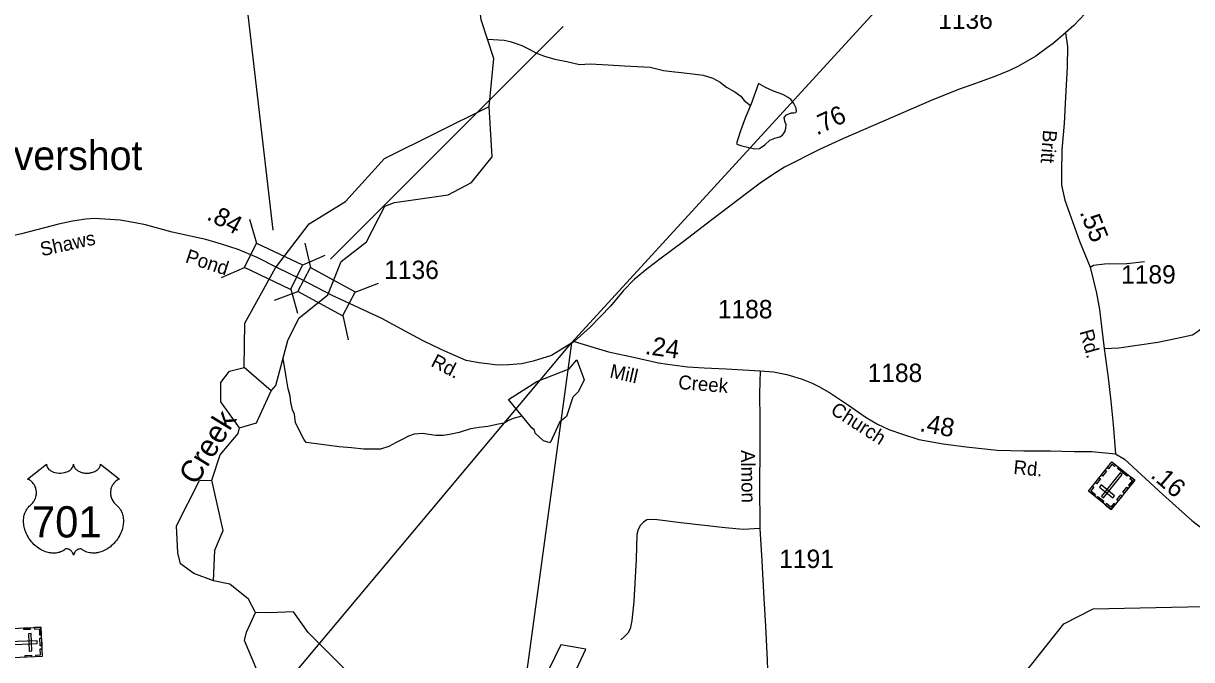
# Model space of a CAD drawing. Extents: x 2082433 to 2279600, y 546599 to 755198.
# Drawn here: x 2190966 to 2198924, y 567224 to 571555 of the extents above; entities that cross this region are included whole.
import ezdxf

# ---------------------------------------------------------------- set-up
doc = ezdxf.new("R2010")
doc.units = 0
for name, color, linetype in [('Exist Boundary Political Fire Districts', 7, 'Continuous'), ('Exist Civil Demographics Community Label', 7, 'Continuous'), ('Exist Cultural Cemetery CELL', 7, 'Continuous'), ('Exist Hydrographic Creek Single Shore', 7, 'Continuous'), ('Exist Hydrographic Creek Single Shore Label', 7, 'Continuous'), ('Exist Hydrographic Lake Shore', 7, 'Continuous'), ('Exist Hydrographic Pond Under 1500 Sq Ft', 7, 'Continuous'), ('Exist Road Non-System Type 51', 7, 'Continuous'), ('Exist Road Primary US Shield CELL', 7, 'Continuous'), ('Exist Road Primary US Shield Number Label', 7, 'Continuous'), ('Exist Road Secondary Mileage Hundredths English Label', 7, 'Continuous'), ('Exist Road Secondary Structure Standard Bridge CELL', 7, 'Continuous'), ('Exist Road Secondary Structure Standard Bridge Number Label', 7, 'Continuous'), ('Exist Road Secondary Type 51 Attributed', 7, 'Continuous'), ('Exist Road Secondary Type 51 Label', 7, 'Continuous'), ('Exist Road Secondary Type 51 Number Label', 7, 'Continuous')]:
    doc.layers.add(name, color=color, linetype=linetype)

msp = doc.modelspace()

# ---------------------------------------------------------------- linework, layer by layer
at = {"layer": 'Exist Boundary Political Fire Districts'}
for points in [[(2194698.9, 569380), (2199774.8, 574916.9), (2207857.7, 585060.3)], [(2186407.2, 565549.4), (2190945, 564901.2), (2194698.9, 569380)], [(2194698.9, 569380), (2193286.3, 559011.2), (2199947, 558066.4)]]:
    msp.add_lwpolyline(points, dxfattribs=at)
at = {"layer": 'Exist Cultural Cemetery CELL'}
for points in [[(2198376, 568246.2), (2198220.9, 568371), (2198380.6, 568569.4), (2198535.7, 568444.5)], [(2198406.4, 568548.6), (2198399.2, 568539.6), (2198382.1, 568553.4), (2198356.7, 568521.9), (2198348.1, 568528.9), (2198380.6, 568569.4)], [(2198483.7, 568471.6), (2198417.6, 568524.8), (2198424.8, 568533.7), (2198490.9, 568480.5)], [(2198302.8, 568454.6), (2198275.6, 568420.9), (2198266.8, 568428), (2198293.9, 568461.7)], [(2198344.1, 568505.9), (2198317, 568472.2), (2198308.1, 568479.3), (2198335.3, 568513.1)], [(2198309.5, 568337.4), (2198324, 568325.6), (2198451.2, 568483.6), (2198436.6, 568495.3)], [(2198509.9, 568465.2), (2198502.7, 568456.3), (2198519.8, 568442.5), (2198494.5, 568411), (2198503.2, 568404), (2198535.7, 568444.5)], [(2198248.1, 568404.8), (2198256.9, 568397.7), (2198236.7, 568372.6), (2198268.3, 568347.2), (2198261.4, 568338.5), (2198220.9, 568371.1)], [(2198386.9, 568324.8), (2198398.6, 568339.3), (2198306.9, 568413.2), (2198295.2, 568398.6)], [(2198491.9, 568390), (2198464.7, 568356.3), (2198455.8, 568363.4), (2198483, 568397.2)], [(2198318.3, 568292.6), (2198278, 568325.1), (2198285.1, 568334), (2198325.5, 568301.5)], [(2198449.7, 568337.7), (2198422.5, 568303.9), (2198413.7, 568311.1), (2198440.8, 568344.8)], [(2198403.2, 568279.9), (2198394.4, 568287), (2198374.2, 568261.9), (2198342.6, 568287.4), (2198335.6, 568278.7), (2198376, 568246.2)], [(2191086, 567444.5), (2191094.5, 567245.6), (2190840.1, 567234.8), (2190831.6, 567433.7)], [(2190968.7, 567439.5), (2191011.9, 567441.4), (2191012.4, 567430), (2190969.2, 567428.2)], [(2191042.8, 567442.7), (2191043.2, 567431.4), (2191075.4, 567432.7), (2191077.1, 567392.2), (2191088.2, 567392.7), (2191086, 567444.5)], [(2191061.4, 567334.4), (2191060.6, 567353), (2190858, 567344.4), (2190858.8, 567325.7)], [(2191019.8, 567400.9), (2191001.1, 567400.1), (2191006.1, 567282.4), (2191024.8, 567283.2)], [(2191089.2, 567370.5), (2191091.4, 567318.8), (2191080, 567318.3), (2191077.8, 567370.1)], [(2191051.2, 567243.7), (2191050.7, 567255.1), (2191082.9, 567256.4), (2191081.1, 567296.9), (2191092.3, 567297.4), (2191094.5, 567245.6)], [(2190977.7, 567252), (2191021, 567253.8), (2191021.5, 567242.5), (2190978.2, 567240.6)]]:
    msp.add_lwpolyline(points, close=True, dxfattribs=at)
at = {"layer": 'Exist Hydrographic Creek Single Shore'}
for points in [[(2194139.6, 570988.3), (2194170.5, 571315.7), (2194085.6, 571579.9), (2194041.6, 571938.2), (2193940.7, 572110.8), (2193646.6, 572418.6), (2193402.6, 572817.1), (2193299.5, 573173.4), (2193148.5, 573363.5), (2193113.5, 573521.6), (2193179.5, 573746.7), (2193319.5, 573914.3), (2193460.6, 574032.8), (2193633.5, 574324.6)], [(2194128.3, 571447.1), (2194240.4, 571440.8), (2194282.6, 571431.2), (2194322.8, 571417.4), (2194362.6, 571403.7), (2194407.1, 571382), (2194461.2, 571352.3), (2194517, 571330.9), (2194586.9, 571311.4), (2194667.3, 571295.7), (2194753.4, 571274.5), (2194827.3, 571279.2), (2194949.3, 571271.7), (2195061.4, 571266.5), (2195149.4, 571261.4), (2195235.7, 571255.6), (2195327.4, 571234.5), (2195383.6, 571226.8), (2195447.7, 571219.2), (2195523.4, 571211.8), (2195597.4, 571202.2), (2195661.8, 571182.8), (2195712.1, 571154.9), (2195756.1, 571119.5), (2195812.1, 571087.9), (2195852.7, 571058.3), (2195876.5, 571030.3), (2195919, 570994.7)], [(2192469.6, 569211.4), (2192475.5, 569513.1), (2192683.1, 569889.9), (2192912.5, 570189.8), (2193161.5, 570342.2), (2193425.6, 570635.4), (2194139.6, 570988.3)], [(2192653.5, 569053.5), (2192686.5, 569089), (2192767.5, 569395.7), (2192841.6, 569548.3), (2193040.9, 569707), (2193130.5, 569932.8), (2193304.6, 570067.1), (2193427.6, 570310.6), (2193494.5, 570335.5), (2193860.5, 570387.2), (2194018.6, 570472.5), (2194158.6, 570646.8), (2194139.6, 570988.3)], [(2194362.2, 568880.6), (2194302.1, 568864.5), (2194269.9, 568852.3), (2194240.6, 568834.1), (2194202.7, 568825.6), (2194130.5, 568811.4), (2194070.8, 568804.9), (2194013, 568794.2), (2193934.9, 568769.9), (2193869.3, 568755.5), (2193825.2, 568749.2), (2193775.3, 568750.6), (2193731.3, 568756.5), (2193684.9, 568762.2), (2193628.9, 568757.7), (2193589.6, 568745.4), (2193547.5, 568723), (2193505.7, 568700.9), (2193455.9, 568674.8), (2193399.9, 568656.1), (2193341.7, 568655.9), (2193285.9, 568657.5), (2193202, 568664.8), (2193117.9, 568672.3), (2192998, 568687.6), (2192891.8, 568700.8), (2192877.4, 568724.4), (2192863.7, 568748.4), (2192840.9, 568796.4), (2192819.2, 568836.2), (2192812.6, 568894), (2192798.5, 568924.1), (2192788, 568973.9), (2192783.5, 569018), (2192769.4, 569067.6), (2192756.6, 569147.8), (2192735.1, 569272.8)], [(2197607.7, 566906.7), (2198053.7, 567468.4), (2198252.8, 567569.4), (2199427.8, 567594.8), (2199518.8, 567635.7), (2199766.7, 567902.9), (2199874.8, 567972.9), (2200464.9, 568108.6), (2200946.8, 568371.1), (2201804, 568452.1), (2202162, 568563), (2202502, 568713.6), (2202892, 568932), (2203132.9, 568992.8), (2203558, 568938.3), (2204084, 568757.1), (2204169.1, 568617.6), (2204203.9, 568308.6), (2204348.1, 568000.7), (2204482, 567794.5), (2204600.9, 567487.1), (2204653, 567230.2), (2204721.1, 567071.4)], [(2192249.6, 568445), (2192306.6, 568617.7), (2192430.4, 568762.9), (2192438.4, 568802)], [(2192547, 567545.7), (2192499.4, 567636), (2192373.3, 567738.2), (2192262.5, 567759.2)], [(2192597.3, 567056), (2192473.5, 567354.8), (2192485.7, 567411.2), (2192547, 567545.7)], [(2193157.6, 567157.2), (2192906.6, 567408.4), (2192805.5, 567548.2), (2192640.7, 567542.3), (2192547, 567545.7)]]:
    msp.add_lwpolyline(points, dxfattribs=at)
at = {"layer": 'Exist Hydrographic Lake Shore'}
msp.add_line((2192653.5, 569053.5), (2192469.6, 569211.4), dxfattribs=at)
for points in [[(2192438.4, 568802), (2192312.5, 568978.4), (2192311.5, 569109.7), (2192369.5, 569187.2), (2192469.6, 569211.4)], [(2192438.4, 568802), (2192554.5, 568835.8), (2192653.5, 569053.5)], [(2192019.5, 567951.1), (2192010.5, 568134.9), (2192166.5, 568443.4), (2192249.6, 568445)], [(2192262.5, 567759.2), (2192269.5, 567969), (2192326.5, 568102.3), (2192249.6, 568445)], [(2192262.5, 567759.2), (2192128.6, 567811.2), (2192036.5, 567875.3), (2192019.5, 567951.1)]]:
    msp.add_lwpolyline(points, dxfattribs=at)
at = {"layer": 'Exist Hydrographic Pond Under 1500 Sq Ft'}
for points in [[(2195919, 570994.7), (2195883.3, 570910.5), (2195850.3, 570822.2), (2195834.3, 570774.3), (2195825, 570746.1), (2195826.9, 570732), (2195860.7, 570720.4), (2195947.1, 570700.9), (2195981.1, 570703.1), (2196017, 570727.3), (2196050.4, 570759.6), (2196084.2, 570773.9), (2196118.3, 570782.1), (2196136.5, 570794.4), (2196152.1, 570816.4), (2196159.7, 570842.3), (2196161.7, 570864.4), (2196153.3, 570888.3), (2196149.2, 570914.1), (2196163.2, 570932.3), (2196185.3, 570942.3), (2196197.2, 570946.6), (2196215.1, 570946.8), (2196226.9, 570949), (2196233.3, 570957), (2196231, 570976.8), (2196214.6, 571008.8), (2196190.7, 571040.5), (2196140.2, 571069.9), (2196076.2, 571093.8), (2196020.3, 571119.3), (2195973.9, 571145), (2195920.8, 571000.5), (2195919, 570994.7)], [(2194553.4, 568698.5), (2194510.2, 568714), (2194452.3, 568765.8), (2194448.5, 568785.1), (2194429.1, 568800.6), (2194270.3, 568994.1), (2194464, 569118), (2194684.6, 569202.8), (2194735.1, 569265), (2194785.7, 569128.5), (2194746.6, 569048.2), (2194708, 569009.6), (2194665.9, 568878.2), (2194620.6, 568843.3), (2194553.4, 568698.5)], [(2194797, 567295), (2194626.8, 567324.4), (2194541.7, 567147.8), (2194718.4, 567124.9), (2194797, 567295)]]:
    msp.add_lwpolyline(points, dxfattribs=at)
at = {"layer": 'Exist Road Non-System Type 51'}
for points in [[(2198233.5, 569896.4), (2198254.6, 569908.7), (2198330.2, 569917.4), (2198483.1, 569921), (2198602.6, 569935)], [(2198328.4, 569341.9), (2198426.8, 569347.2), (2198693.9, 569385.9), (2198813.4, 569408.7), (2198929.4, 569435.1), (2198962.8, 569457.9), (2198994.4, 569482.5), (2199036.6, 569537)], [(2195983.1, 568116.1), (2195870, 568110.8), (2195746.9, 568120.1), (2195445.1, 568154.5), (2195282.4, 568174.4), (2195239.4, 568177), (2195212.9, 568174.4), (2195190.4, 568159.8), (2195170.5, 568138.6), (2195154.7, 568110.8), (2195145.4, 568075.1), (2195140.1, 567908.3), (2195123.6, 567619.8), (2195109.7, 567490.1), (2195099.1, 567434.5), (2195083.2, 567404.1), (2195062, 567384.3), (2195036.9, 567359.1)]]:
    msp.add_lwpolyline(points, dxfattribs=at)
at = {"layer": 'Exist Road Primary US Shield CELL'}
msp.add_lwpolyline([(2191123.8, 568554.7), (2191124.1, 568549.4), (2191125.4, 568543.1), (2191126.4, 568539.8), (2191129.3, 568533.6), (2191134.2, 568526.2), (2191141, 568519), (2191148.7, 568512.7), (2191153.8, 568509.3), (2191162.6, 568504.6), (2191172.5, 568500.4), (2191183.6, 568497.2), (2191195, 568495), (2191207.3, 568493.6), (2191219.6, 568493.4), (2191232.8, 568494.3), (2191247.4, 568497.2), (2191254.1, 568498.9), (2191261.6, 568501.5), (2191268.6, 568504.4), (2191276.3, 568508.5), (2191282.4, 568512.4), (2191287.3, 568515.9), (2191294.1, 568522.5), (2191299.5, 568529.2), (2191301.8, 568533), (2191303.8, 568536.7), (2191306.5, 568544.4), (2191307.2, 568547.8), (2191307.8, 568555), (2191308.2, 568549), (2191308.8, 568545.3), (2191309.8, 568541.6), (2191311.3, 568537.7), (2191314.1, 568532.3), (2191317.1, 568527.7), (2191322.9, 568520.9), (2191326.4, 568517.6), (2191329.7, 568514.9), (2191338.4, 568508.9), (2191348.6, 568503.8), (2191353.6, 568501.6), (2191358.8, 568499.7), (2191365.3, 568497.8), (2191372.1, 568496.2), (2191378.8, 568495), (2191385.6, 568494), (2191392.6, 568493.5), (2191398.3, 568493.4), (2191405.3, 568493.4), (2191411.7, 568493.8), (2191418.4, 568494.6), (2191425.6, 568495.8), (2191431.5, 568497.1), (2191439.2, 568499.1), (2191446.2, 568501.6), (2191452.4, 568504.3), (2191460.4, 568508.5), (2191466.8, 568512.5), (2191471.5, 568516.3), (2191477.1, 568521.5), (2191482.5, 568527.6), (2191485.6, 568532.1), (2191487.8, 568536.7), (2191489.8, 568541.6), (2191491.1, 568546.8), (2191491.7, 568551.3), (2191491.8, 568555.1), (2191620.4, 568452.6), (2191617.4, 568451.5), (2191610.4, 568448.1), (2191604.8, 568444.8), (2191596, 568438.6), (2191592.2, 568435.1), (2191588.4, 568431.6), (2191584.9, 568427.8), (2191581.8, 568424.2), (2191578.1, 568419), (2191574.8, 568413.9), (2191571.5, 568408.2), (2191569.1, 568403.2), (2191565.2, 568392.9), (2191563.3, 568386.4), (2191562, 568380.8), (2191560.5, 568369.3), (2191560.1, 568363.9), (2191560.1, 568358.5), (2191560.5, 568352.8), (2191561, 568347.3), (2191562, 568341.6), (2191562.9, 568336.6), (2191564.5, 568330.4), (2191566.8, 568323.3), (2191569.6, 568316.4), (2191575.4, 568305.2), (2191583, 568293.8), (2191588.4, 568287.4), (2191593.7, 568282), (2191601.7, 568275.3), (2191605.9, 568271.5), (2191610.9, 568266.5), (2191618.9, 568257.2), (2191622.2, 568252.8), (2191625.5, 568247.8), (2191628.5, 568242.8), (2191631.6, 568237.3), (2191634, 568232.5), (2191638.5, 568221.5), (2191641.8, 568210.8), (2191643.3, 568205.1), (2191645.7, 568192.5), (2191646.7, 568186.3), (2191647.6, 568174), (2191647.7, 568159.1), (2191646.5, 568145), (2191643.9, 568128.5), (2191641.7, 568118.6), (2191638.3, 568107.1), (2191635, 568097.2), (2191629.1, 568082.5), (2191623.9, 568071.9), (2191617.2, 568059.4), (2191612.6, 568051.9), (2191607.2, 568043.8), (2191600.4, 568034.5), (2191592.5, 568024.7), (2191583, 568014.3), (2191575.3, 568006.6), (2191565.3, 567997.6), (2191559.2, 567992.6), (2191550.6, 567986.1), (2191538.7, 567978.2), (2191527, 567971.4), (2191517.1, 567966.3), (2191508.3, 567962.5), (2191496.9, 567958.2), (2191477.9, 567952.9), (2191471, 567951.5), (2191462.8, 567950.3), (2191455.1, 567949.5), (2191447.7, 567949.1), (2191437.7, 567949.1), (2191427.7, 567949.8), (2191418.3, 567951.2), (2191408.5, 567953.2), (2191398.2, 567956.3), (2191388.9, 567959.9), (2191379.5, 567964.6), (2191363.6, 567974.6), (2191359, 567977), (2191356.4, 567977.7), (2191350.3, 567978), (2191344.5, 567976.8), (2191338.6, 567974.4), (2191335, 567972.5), (2191330.3, 567969.4), (2191326.6, 567966.5), (2191322.2, 567962.4), (2191319.2, 567958.9), (2191316.9, 567956.1), (2191312.4, 567949.1), (2191310.8, 567945.7), (2191309.1, 567941.4), (2191307.6, 567935), (2191305.6, 567943.1), (2191303.3, 567948.4), (2191300.5, 567952.9), (2191297.7, 567957), (2191293.2, 567962.1), (2191289.2, 567966), (2191284.3, 567970), (2191279.1, 567973.1), (2191275, 567975.2), (2191271.2, 567976.6), (2191266.6, 567977.8), (2191262.8, 567978.1), (2191259.7, 567978), (2191255.4, 567977), (2191249.6, 567972.8), (2191244.1, 567969), (2191238.1, 567965.3), (2191230.9, 567961.5), (2191225.7, 567959.1), (2191219.4, 567956.7), (2191212.2, 567954.2), (2191204.3, 567952.2), (2191196.1, 567950.6), (2191189, 567949.4), (2191181.3, 567948.8), (2191174.4, 567948.5), (2191167.2, 567948.6), (2191160.4, 567949.1), (2191152.6, 567949.8), (2191142.9, 567951.3), (2191134.8, 567953.1), (2191126.3, 567955.4), (2191117.6, 567958.1), (2191108.3, 567961.7), (2191096.6, 567966.8), (2191088.4, 567970.9), (2191075.6, 567978.3), (2191060.6, 567988.7), (2191049.2, 567997.9), (2191040.9, 568005.4), (2191028.7, 568017.9), (2191021.5, 568026), (2191010.2, 568040.6), (2191003, 568051.2), (2190998.3, 568058.9), (2190991.5, 568071.4), (2190987.7, 568079.2), (2190982.9, 568090.6), (2190979, 568101), (2190975.9, 568110.9), (2190974.1, 568117.2), (2190971.7, 568128.2), (2190970.2, 568136.1), (2190968.8, 568146.8), (2190968, 568158.1), (2190967.8, 568168.5), (2190968.1, 568177.2), (2190969.1, 568187.3), (2190970.8, 568198), (2190972.9, 568207.2), (2190974.7, 568213.8), (2190977.4, 568221.9), (2190981.1, 568230.7), (2190985.3, 568239.3), (2190989.4, 568246.3), (2190994.5, 568253.9), (2190999.5, 568260.4), (2191006, 568267.5), (2191012.9, 568274.1), (2191019.1, 568279.1), (2191026.6, 568286.4), (2191030.5, 568290.8), (2191035.1, 568297), (2191038.9, 568302.7), (2191041.8, 568307.8), (2191045.7, 568315.3), (2191048.1, 568320.9), (2191051, 568329.6), (2191052.5, 568335.7), (2191054, 568343.5), (2191055, 568350.9), (2191055.4, 568360.1), (2191055.2, 568367.7), (2191054.2, 568376.6), (2191052.5, 568385.1), (2191050.5, 568392.5), (2191047.3, 568401), (2191044.4, 568407.3), (2191039.5, 568415.7), (2191034, 568423.5), (2191028.3, 568429.9), (2191022.6, 568435.6), (2191017.2, 568439.9), (2191012, 568443.6), (2191005.4, 568447.5), (2190999.1, 568450.7), (2190995.2, 568452.2)], close=True, dxfattribs=at)
at = {"layer": 'Exist Road Secondary Structure Standard Bridge CELL'}
for p, q in [((2192507.3, 570223.1), (2192553.3, 570059.4)), ((2192884.6, 570059.3), (2192922.5, 569892.9)), ((2192866.3, 569909.5), (2193022.6, 569976.9)), ((2192317, 569824.9), (2192473.4, 569892.2)), ((2192676, 569670.3), (2192835, 569729.6)), ((2192788.2, 569746.1), (2192834.1, 569582.4)), ((2193226.9, 569726.2), (2193385.8, 569785.5)), ((2193141.4, 569566.6), (2193179.3, 569400.2))]:
    msp.add_line(p, q, dxfattribs=at)
for points in [[(2192553.3, 570059.4), (2192866.6, 569910.3), (2192786.7, 569743.1), (2192473.4, 569892.2)], [(2192922.5, 569892.9), (2193227.3, 569727), (2193139.8, 569563.7), (2192835, 569729.6)]]:
    msp.add_lwpolyline(points, close=True, dxfattribs=at)
at = {"layer": 'Exist Road Secondary Structure Standard Bridge Number Label'}
for p, q in [((2192666.9, 570147), (2192457.6, 571965.6)), ((2193059.4, 569950.7), (2194642.6, 571533.9))]:
    msp.add_line(p, q, dxfattribs=at)
at = {"layer": 'Exist Road Secondary Type 51 Attributed'}
for points in [[(2200233.7, 573443.3), (2200058.7, 573407.8), (2199986.7, 573391.3), (2199913.6, 573367.7), (2199843.2, 573331), (2199776.4, 573296.5), (2199727.1, 573264.1), (2199684.8, 573234.6), (2199637.4, 573191.9), (2199585.2, 573145.6), (2199529.8, 573083.2), (2199439.9, 572980.5), (2199357, 572891.5), (2199273, 572801.4), (2199126.1, 572644.5), (2198985.9, 572494.3), (2198869.7, 572356.3), (2198513.1, 571962.5), (2198378.4, 571818.8), (2198331.7, 571768.9), (2198258.3, 571683.3), (2198198.6, 571621), (2198120.9, 571540.8), (2198063.6, 571490.7)], [(2198063.6, 571490.7), (2197981.3, 571418.4), (2197941.8, 571390.6), (2197862.8, 571331.6), (2197745.4, 571262.6), (2197682, 571233.7), (2197582.9, 571192.5), (2197425.6, 571136.4), (2197335.8, 571103.8), (2197148.5, 571030.1), (2196551.6, 570772), (2196394.4, 570698.4), (2196151, 570576.2), (2196068.7, 570522.7), (2195985.8, 570466), (2195892.3, 570397), (2195654.8, 570216.8), (2195459.5, 570068.8), (2195310.4, 569956.4), (2195215.3, 569884.1), (2195127.4, 569810.7), (2195051.8, 569733.9), (2194964.4, 569629.3), (2194827.6, 569485.8), (2194718.4, 569389.3)], [(2198063.6, 571490.7), (2198076.9, 571397.3), (2198074.7, 571259.3), (2198064.8, 571053.5), (2198054.3, 570874.3), (2198040.2, 570694.2), (2198036.7, 570541.3), (2198036.7, 570453.4), (2198059.6, 570352.4), (2198091.2, 570262.7), (2198159.7, 570073), (2198233.5, 569896.4), (2198275.7, 569718.9), (2198296.8, 569608.2), (2198309.1, 569490.4), (2198328.4, 569341.9), (2198354.8, 569141.6), (2198374.1, 568983.5), (2198388.2, 568825.3), (2198405.7, 568624.1)], [(2192688.6, 569895.2), (2192559.5, 569960.9), (2192430.5, 570015.4), (2192316.7, 570052.2), (2192208.9, 570082.8), (2191979.3, 570134.4), (2191797.4, 570183.4), (2191728.4, 570197.9), (2191625.5, 570214.6), (2191451.9, 570226.8), (2191391.9, 570222.3), (2191301.7, 570209), (2191204.9, 570187.9), (2190954.9, 570122.2), (2190840.8, 570096.3), (2190786.3, 570088.5), (2190666.6, 570081.9), (2190627.5, 570081.9), (2190528.7, 570082.8)], [(2193064.1, 569705), (2192859.9, 569810.7), (2192688.6, 569895.2)], [(2194718.4, 569389.3), (2194623.4, 569330), (2194562.8, 569294.4), (2194439.3, 569256.6), (2194360.3, 569236.6), (2194272.9, 569229.9), (2194194, 569228.8), (2194127.2, 569236.6), (2194068.6, 569243.5), (2193982, 569259.9), (2193873, 569306.7), (2193811.2, 569334.5), (2193694.4, 569392.3), (2193622.1, 569429.1), (2193407.9, 569545.9), (2193064.1, 569705)], [(2194718.4, 569389.3), (2194951.6, 569320), (2195123, 569282.2), (2195292, 569245), (2195354.2, 569234.6), (2195490.1, 569217.2), (2195603.3, 569210), (2195752.9, 569203.3), (2195983.8, 569189.4)], [(2195983.8, 569189.4), (2195980.5, 569034.6), (2195982.5, 568857.3), (2195982.5, 568640.2), (2195980.5, 568425.8), (2195983.1, 568116.1), (2195995.7, 567896.4), (2196010.9, 567641), (2196020.2, 567451.8), (2196031.4, 567220.2), (2196038.7, 567016.3), (2196048.6, 566891.9), (2196063.2, 566803.3)], [(2195983.8, 569189.4), (2196076.5, 569183), (2196166.6, 569164.3), (2196212.4, 569150.7), (2196270.2, 569132), (2196338.2, 569104.7), (2196389.2, 569080.9), (2196464, 569038.4), (2196531.9, 568992.5), (2196586.3, 568955.1), (2196654.3, 568907.5), (2196705.7, 568871.2), (2196783.5, 568827.1), (2196861.3, 568790.8), (2196954.7, 568759.6), (2197066.2, 568723.3), (2197232.2, 568692.1), (2197387.9, 568671.4), (2197598, 568650.6), (2197779.5, 568645.4), (2197962.5, 568645.1), (2198122.4, 568640.3), (2198244.4, 568641), (2198405.7, 568624.1)], [(2198405.7, 568624.1), (2198465.5, 568589), (2198727.3, 568348.2), (2198924.1, 568169.9), (2199050.7, 568076.7)]]:
    msp.add_lwpolyline(points, dxfattribs=at)

# ---------------------------------------------------------------- texts
at = {"layer": 'Exist Civil Demographics Community Label'}
msp.add_text('Overshot', height=200, dxfattribs=at).set_placement((2190692.3, 570556.5))
at = {"layer": 'Exist Hydrographic Creek Single Shore Label'}
msp.add_text('Creek', height=150, rotation=58.59751, dxfattribs=at).set_placement((2192143.8, 568404.6))
at = {"layer": 'Exist Road Primary US Shield Number Label'}
msp.add_text('701', height=212.5, dxfattribs=at).set_placement((2191024.9, 568055.4))
at = {"layer": 'Exist Road Secondary Mileage Hundredths English Label'}
for s, rotation, p in [('.76', 25.11361, (2196371, 570790.8)), ('.84', 331.76886, (2192208.5, 570224.1)), ('.55', 291.78968, (2198159.2, 570269)), ('.24', 352.1422, (2195196, 569304.2)), ('.48', 349.37443, (2197065.9, 568779.9)), ('.16', 319.27244, (2198637.7, 568469.5))]:
    msp.add_text(s, height=125, rotation=rotation, dxfattribs=at).set_placement(p)
at = {"layer": 'Exist Road Secondary Type 51 Label'}
for s, rotation, p in [('Britt', 265.47014, (2197912.6, 570832)), ('Shaws', 12.42834, (2191091.8, 569968.9)), ('Pond', 341.93591, (2192063.5, 569929.9)), ('Rd.', 285.72637, (2198159.2, 569457.2)), ('Rd.', 332.58849, (2193735.5, 569224.8)), ('Mill', 347.38346, (2194954.8, 569145.1)), ('Creek', 355.38438, (2195424.3, 569066.4)), ('Church', 327.14479, (2196457.3, 568903.3)), ('Almon', 271.04605, (2195853.3, 568650.2)), ('Rd.', 354.81812, (2197707, 568488))]:
    msp.add_text(s, height=95, rotation=rotation, dxfattribs=at).set_placement(p)
at = {"layer": 'Exist Road Secondary Type 51 Number Label'}
for s, p in [('1136', (2197197.5, 571517.2)), ('1136', (2193424.4, 569814.7)), ('1189', (2198443.3, 569783.6)), ('1188', (2195696.8, 569547)), ('1188', (2196716.9, 569113.5)), ('1191', (2196114.8, 567847.6))]:
    msp.add_text(s, height=125, dxfattribs=at).set_placement(p)

doc.saveas('drawing.dxf')
